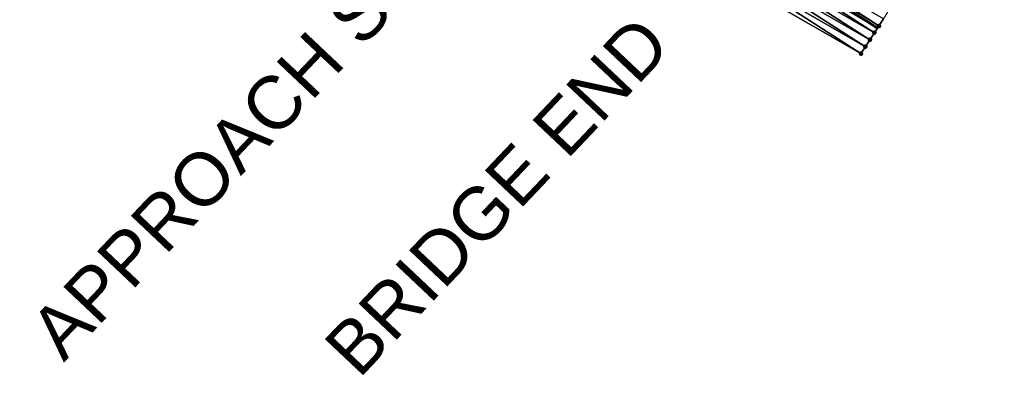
# Model space of a CAD drawing. Header units: feet. Extents: x 2017353 to 2024169, y 808050 to 818690.
# Tile 263 of 305: x 2022147 to 2022265, y 814419 to 814462. Entities that reach past the tile are written whole.
import ezdxf
from ezdxf.enums import TextEntityAlignment as Align

# ---------------------------------------------------------------- set-up
doc = ezdxf.new("R2010")
doc.units = ezdxf.units.FT
doc.header["$MEASUREMENT"] = 0
for name, color, linetype, lineweight in [('EP_Travel Lane', 172, 'Continuous', 53), ('Notes', 3, 'Continuous', 100), ('SB-Road Shots', 141, 'Continuous', 100), ('SB-Road X-Section', 40, 'Continuous', 13)]:
    doc.layers.add(name, color=color, linetype=linetype, lineweight=lineweight)
doc.layers.add('I-77-MM15-17_SB-Surface-BORDER', color=7, linetype='Continuous')
doc.layers.add('I-77-MM15-17_SB-Surface-TIN', color=7, linetype='Continuous')
doc.styles.add('Style-Arial', font='arial.ttf')

msp = doc.modelspace()

# ---------------------------------------------------------------- linework, layer by layer
at = {"layer": 'EP_Travel Lane'}
msp.add_polyline3d([(2022048.838417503, 814591.6243497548, 263.8614823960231), (2022065.606381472, 814580.7455805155, 264.5606754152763), (2022082.374330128, 814569.8668212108, 265.2604066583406), (2022099.142223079, 814558.9880980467, 265.9621072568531), (2022115.909923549, 814548.109499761, 266.6705999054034), (2022132.678719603, 814537.2301906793, 267.3404207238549), (2022149.456259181, 814526.3214665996, 267.9393039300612), (2022166.213961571, 814515.4194251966, 268.5146126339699), (2022182.971979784, 814504.5171783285, 269.0781240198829), (2022199.728999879, 814493.6155808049, 269.678918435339), (2022216.48645042, 814482.7137032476, 270.2636353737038), (2022233.237937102, 814471.815705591, 271.0711177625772), (2022249.994335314, 814460.9145126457, 271.695140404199)], dxfattribs=at)
at = {"layer": 'I-77-MM15-17_SB-Surface-BORDER', "color": 3, "linetype": 'Continuous', "lineweight": -3}
msp.add_polyline3d([(2022250.717837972, 814462.0337777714, 271.7220186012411), (2022250.174957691, 814461.1939674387, 271.702366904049), (2022249.994335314, 814460.9145126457, 271.695140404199), (2022249.632132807, 814460.354121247, 271.6806490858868), (2022249.08930234, 814459.5142786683, 271.6591394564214), (2022248.546422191, 814458.6744682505, 271.6394828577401), (2022248.0036313, 814457.8346000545, 271.6164971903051), (2022230.679438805, 814467.857707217, 270.9764359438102)], dxfattribs=at)
at = {"layer": 'I-77-MM15-17_SB-Surface-TIN', "color": 128, "linetype": 'Continuous', "lineweight": -3}
for points in [[(2022232.850952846, 814471.2169531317, 271.0553065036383), (2022249.994335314, 814460.9145126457, 271.695140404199), (2022233.237937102, 814471.815705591, 271.0711177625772)], [(2022250.174957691, 814461.1939674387, 271.702366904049), (2022233.393765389, 814472.0568073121, 271.0774845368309), (2022233.237937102, 814471.815705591, 271.0711177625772)], [(2022250.174957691, 814461.1939674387, 271.702366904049), (2022233.237937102, 814471.815705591, 271.0711177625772), (2022249.994335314, 814460.9145126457, 271.695140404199)], [(2022250.174957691, 814461.1939674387, 271.702366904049), (2022250.717837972, 814462.0337777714, 271.7220186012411), (2022233.393765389, 814472.0568073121, 271.0774845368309)], [(2022249.632132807, 814460.354121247, 271.6806490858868), (2022232.850952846, 814471.2169531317, 271.0553065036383), (2022232.308086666, 814470.377133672, 271.0351290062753)], [(2022249.632132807, 814460.354121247, 271.6806490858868), (2022249.994335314, 814460.9145126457, 271.695140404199), (2022232.850952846, 814471.2169531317, 271.0553065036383)], [(2022248.546422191, 814458.6744682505, 271.6394828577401), (2022231.765197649, 814469.5373289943, 271.0158032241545), (2022231.222270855, 814468.6975487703, 270.9978864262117)], [(2022249.08930234, 814459.5142786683, 271.6591394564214), (2022232.308086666, 814470.377133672, 271.0351290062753), (2022231.765197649, 814469.5373289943, 271.0158032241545)], [(2022248.546422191, 814458.6744682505, 271.6394828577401), (2022249.08930234, 814459.5142786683, 271.6591394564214), (2022231.765197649, 814469.5373289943, 271.0158032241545)], [(2022249.08930234, 814459.5142786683, 271.6591394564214), (2022249.632132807, 814460.354121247, 271.6806490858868), (2022232.308086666, 814470.377133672, 271.0351290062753)], [(2022248.0036313, 814457.8346000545, 271.6164971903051), (2022231.222270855, 814468.6975487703, 270.9978864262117), (2022230.679438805, 814467.857707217, 270.9764359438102)], [(2022248.0036313, 814457.8346000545, 271.6164971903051), (2022248.546422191, 814458.6744682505, 271.6394828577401), (2022231.222270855, 814468.6975487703, 270.9978864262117)]]:
    msp.add_3dface(points, dxfattribs=at)
at = {"layer": 'SB-Road Shots', "lineweight": 100}
for p in [(2022250.174957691, 814461.1939674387, 271.702366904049), (2022249.632132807, 814460.354121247, 271.6806490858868), (2022248.546422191, 814458.6744682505, 271.6394828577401), (2022249.08930234, 814459.5142786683, 271.6591394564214), (2022248.0036313, 814457.8346000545, 271.6164971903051)]:
    msp.add_point(p, dxfattribs=at)
at = {"layer": 'SB-Road X-Section', "extrusion": (0.8390414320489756, -0.5431302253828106, 0.03192230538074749), "elevation": 1254401.864278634, "flags": 128}
msp.add_lwpolyline([(1782648.245423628, -39791.36587226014), (1782647.386366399, -39791.38110017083), (1782646.386366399, -39791.40421922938), (1782645.386366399, -39791.42773959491), (1782644.386366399, -39791.44459552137), (1782644.19980458, -39791.4485543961), (1782643.386366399, -39791.46970279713), (1782642.386366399, -39791.49588375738), (1782641.386366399, -39791.52076503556), (1782640.386366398, -39791.53995697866), (1782639.386366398, -39791.56141542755), (1782638.386366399, -39791.58186699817), (1782637.386366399, -39791.6073831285), (1782636.386366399, -39791.62761722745), (1782635.386366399, -39791.64934583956), (1782634.386366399, -39791.66678448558), (1782633.386366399, -39791.69136014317), (1782632.386366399, -39791.70918509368), (1782631.386366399, -39791.73063261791), (1782630.386366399, -39791.75346775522), (1782629.386366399, -39791.77821278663), (1782628.386366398, -39791.80136540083), (1782627.386366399, -39791.82518293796), (1782626.386366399, -39791.8463122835), (1782625.386366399, -39791.86839538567), (1782624.386366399, -39791.88998089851), (1782623.386366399, -39791.91242819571), (1782622.386366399, -39791.93371674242), (1782621.386366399, -39791.95720117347), (1782620.386366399, -39791.97686289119), (1782619.386366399, -39791.99859178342), (1782618.386366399, -39792.02011238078), (1782617.386366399, -39792.03977900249), (1782616.386366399, -39792.06277639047)], dxfattribs=at)

# ---------------------------------------------------------------- texts
at = {"layer": 'Notes', "style": 'Style-Arial'}
for s, height, p in [('APPROACH SLAB', 6.343969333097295, (2022147.299551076, 814424.8502201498, -590.8548859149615)), ('BRIDGE END', 6.343969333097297, (2022182.881514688, 814422.8277877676, -590.8548859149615))]:
    msp.add_text(s, height=height, rotation=46.57406826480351, dxfattribs=at).set_placement(p, align=Align.TOP_LEFT)

doc.saveas('drawing.dxf')
